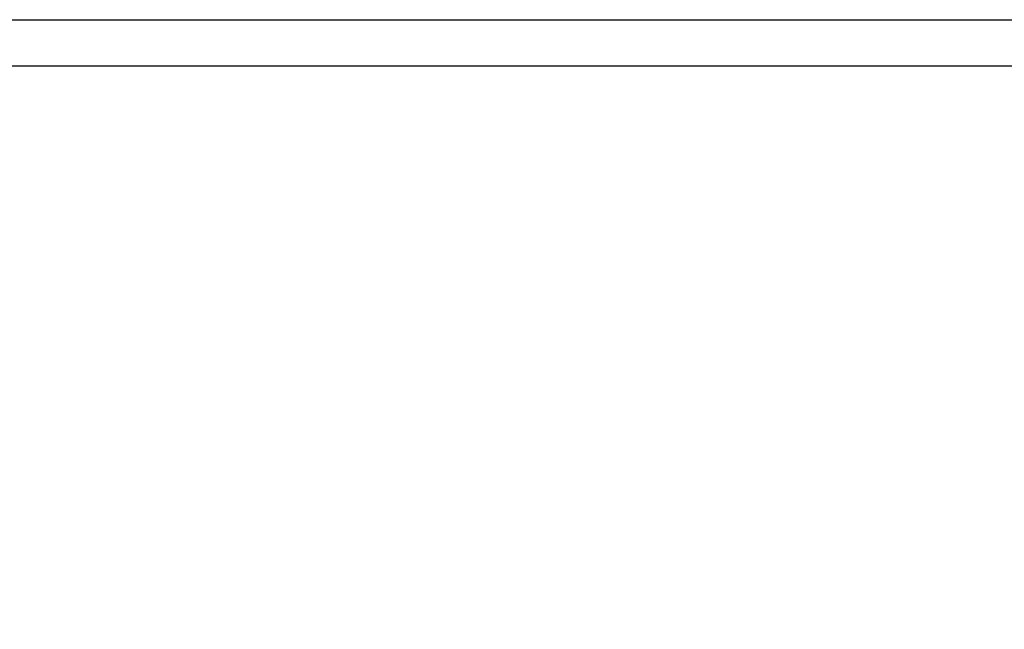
# Model space of a CAD drawing. Extents: x 0 to 30, y 0 to 8.
# Tile 327 of 537: x 16.99551 to 17.00007, y 0.01106 to 0.01388. Entities that reach past the tile are written whole.
import ezdxf

# ---------------------------------------------------------------- set-up
doc = ezdxf.new("R2010")
doc.units = 0
doc.header["$LTSCALE"] = 2.54
doc.layers.get('0').update_dxf_attribs({"color": 13, "linetype": 'CONTINUOUS'})

# ---------------------------------------------------------------- blocks, each defined once
blk = doc.blocks.new('PO____KA___AZIENKOWA_NAROZ')
at = {"color": 0}
for p, q in [((30, 0.0107013, 0.1687131), (0, 0.0180274, 0.1381966)), ((30, 0.0107013, 0.1687131), (0, 0.0180274, 0.1381966)), ((16.658931, 0.013775, 13.3243164), (25.9916138, 0.0107013, 3.9697891)), ((16.658931, 0.013775, 13.3243164), (25.9916138, 0.0107013, 3.9697891))]:
    blk.add_line(p, q, dxfattribs=at)
mesh = blk.add_polyface(dxfattribs=at)
corners = [(16.6707825, 0.0183683, 13.3352493), (16.658931, 0.013775, 13.3243164), (25.9916138, 0.0107013, 3.9697891)]
mesh.append_faces([[corners[k] for k in face] for face in [(0, 1, 2)]], dxfattribs={"color": 0})
mesh = blk.add_polyface(dxfattribs=at)
corners = [(16.6707825, 0.0183683, 13.3352493), (25.9916138, 0.0107013, 3.9697891), (26.0131927, 0.0180274, 3.9913673)]
mesh.append_faces([[corners[k] for k in face] for face in [(0, 1, 2)]], dxfattribs={"color": 0})
mesh = blk.add_polyface(dxfattribs=at)
corners = [(30, 0.0107013, 0.1687131), (0, 0.0180274, 0.1381966), (30, 0.0180274, 0.1381966)]
mesh.append_faces([[corners[k] for k in face] for face in [(0, 1, 2)]], dxfattribs={"color": 0})
mesh = blk.add_polyface(dxfattribs=at)
corners = [(0, 0.0107013, 0.1687131), (0, 0.0180274, 0.1381966), (30, 0.0107013, 0.1687131)]
mesh.append_faces([[corners[k] for k in face] for face in [(0, 1, 2)]], dxfattribs={"color": 0})
mesh = blk.add_polyface(dxfattribs=at)
corners = [(16.658931, 0.013775, 13.3243164), (16.646698, 0.0107013, 13.3147064), (25.9916138, 0.0107013, 3.9697891)]
mesh.append_faces([[corners[k] for k in face] for face in [(0, 1, 2)]], dxfattribs={"color": 0})

msp = doc.modelspace()

# ---------------------------------------------------------------- block references
at = {"color": 0}
msp.add_blockref('PO____KA___AZIENKOWA_NAROZ', (0, 0), dxfattribs=at)

doc.saveas('drawing.dxf')
